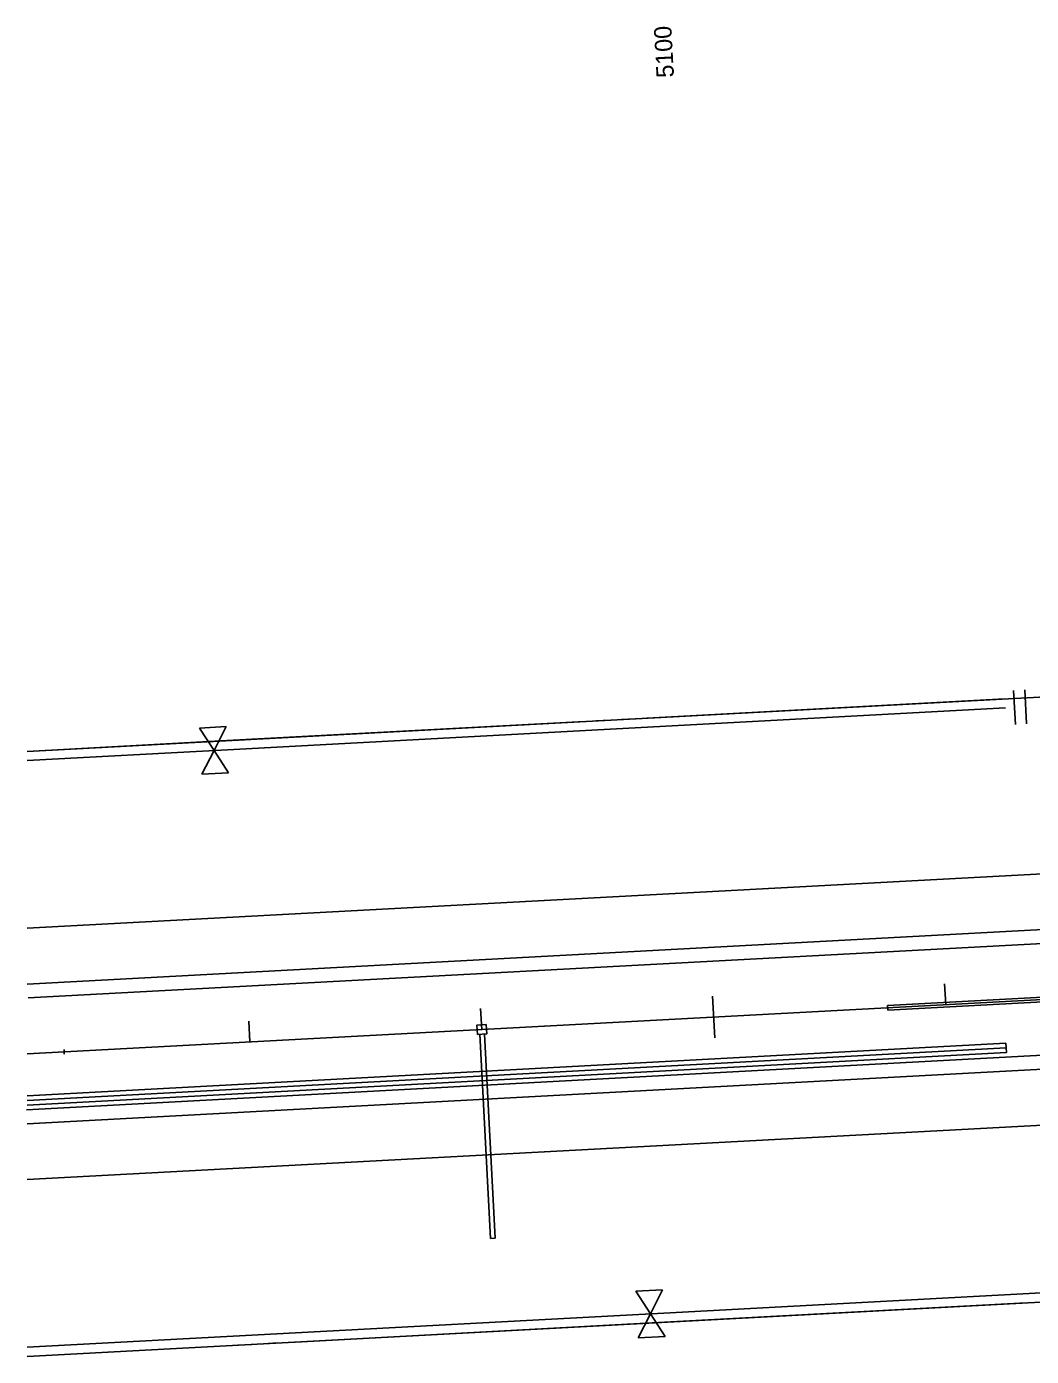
# Model space of a CAD drawing. Extents: x 192699 to 285914, y 194342 to 233219.
# Drawn here: x 260415 to 260847, y 207833 to 208405 of the extents above; entities that cross this region are included whole.
import ezdxf

# ---------------------------------------------------------------- set-up
doc = ezdxf.new("R2010")
doc.units = 0
for name, color, linetype in [('Barrier Wall', 7, 'Continuous'), ('CENT LINE', 7, 'Continuous'), ('CONCRETE', 7, 'Continuous'), ('DRAINAGE', 7, 'Continuous'), ('R-W - CofA', 7, 'Continuous'), ('ROAD', 7, 'Continuous'), ('SHOULDER', 7, 'Continuous'), ('STATIONING1', 7, 'Continuous'), ('WRSF', 7, 'Continuous')]:
    doc.layers.add(name, color=color, linetype=linetype)

msp = doc.modelspace()

# ---------------------------------------------------------------- linework, layer by layer
at = {"layer": 'Barrier Wall'}
for p, q in [((260785.31, 207983.83), (261781.61, 208037.2)), ((260785.41, 207981.83), (261781.72, 208035.21)), ((260785.41, 207981.83), (260785.31, 207983.83))]:
    msp.add_line(p, q, dxfattribs=at)
at = {"layer": 'CENT LINE'}
msp.add_line((260414.99, 207962.99), (266337.19, 208280.27), dxfattribs=at)
at = {"layer": 'CONCRETE'}
for p, q in [((260414.99, 207944.96), (260836.25, 207967.53)), ((260414.99, 207940.95), (260836.47, 207963.54)), ((260836.47, 207963.54), (260836.25, 207967.53))]:
    msp.add_line(p, q, dxfattribs=at)
at = {"layer": 'DRAINAGE'}
for p, q in [((260609.72, 207971.42), (260614.43, 207883.54)), ((260611.72, 207971.52), (260616.42, 207883.65))]:
    msp.add_line(p, q, dxfattribs=at)
msp.add_lwpolyline([(260608.72, 207971.36), (260612.72, 207971.58), (260612.5, 207975.57), (260608.51, 207975.36)], close=True, dxfattribs=at)
for points in [[(260430.92, 207962.84), (260430.82, 207964.83)], [(260614.43, 207883.54), (260616.42, 207883.65)]]:
    msp.add_lwpolyline(points, dxfattribs=at)
at = {"layer": 'R-W - CofA'}
for p, q in [((260839.5, 208119.34), (260840.29, 208104.71)), ((260844.38, 208119.6), (260845.16, 208104.97)), ((260489.07, 208103.21), (260500.56, 208103.82)), ((260495.35, 208093.57), (260489.07, 208103.21)), ((260500.56, 208103.82), (260495.35, 208093.57)), ((260490.13, 208083.31), (260495.35, 208093.57)), ((260495.35, 208093.57), (260501.63, 208083.92)), ((260501.63, 208083.92), (260490.13, 208083.31)), ((260676.86, 207860.87), (260688.48, 207861.49)), ((260683.21, 207851.12), (260676.86, 207860.87)), ((260688.48, 207861.49), (260683.21, 207851.12)), ((260677.94, 207840.75), (260683.21, 207851.12)), ((260683.21, 207851.12), (260689.56, 207841.38)), ((260689.56, 207841.38), (260677.94, 207840.75))]:
    msp.add_line(p, q, dxfattribs=at)
for points in [[(260414.99, 208093.17), (261765.07, 208165.5)], [(260501.1, 208093.87), (260835.99, 208111.82)], [(260681.71, 208107.46), (260835.79, 208115.72)], [(260500.89, 208097.77), (260654.96, 208106.03)], [(260659.91, 208106.29), (260665.86, 208106.61)], [(260670.81, 208106.88), (260676.76, 208107.2)], [(260414.99, 208093.17), (260500.89, 208097.77)], [(260414.99, 208089.26), (260501.1, 208093.87)], [(260414.99, 207832.8), (261881.6, 207911.37)], [(260689.02, 207851.44), (261027.52, 207869.57)], [(260689.23, 207847.49), (260844.96, 207855.84)], [(260414.99, 207836.75), (260689.02, 207851.44)], [(260527.69, 207838.84), (260689.23, 207847.49)], [(260414.99, 207832.8), (260500.65, 207837.39)], [(260505.66, 207837.66), (260511.67, 207837.98)], [(260516.68, 207838.25), (260522.68, 207838.57)]]:
    msp.add_lwpolyline(points, dxfattribs=at)
at = {"layer": 'ROAD'}
for p, q in [((260414.99, 207993.03), (266337.19, 208310.31)), ((260414.99, 207932.94), (266337.19, 208250.22)), ((260414.99, 208017.06), (261718.21, 208086.88)), ((260414.99, 207908.91), (262173, 208003.09))]:
    msp.add_line(p, q, dxfattribs=at)
at = {"layer": 'SHOULDER'}
for p, q in [((260415.32, 207987.04), (266337.51, 208304.32)), ((260414.67, 207938.93), (266336.87, 208256.21))]:
    msp.add_line(p, q, dxfattribs=at)
at = {"layer": 'STATIONING1'}
for points in [[(260809.84, 207993.15), (260810.33, 207984.17)], [(260709.99, 207987.8), (260710.95, 207969.83)], [(260610.13, 207982.45), (260610.61, 207973.47)], [(260510.27, 207977.1), (260510.75, 207968.12)]]:
    msp.add_lwpolyline(points, dxfattribs=at)
at = {"layer": 'WRSF'}
msp.add_line((260414.99, 207942.96), (260836.36, 207965.53), dxfattribs=at)

# ---------------------------------------------------------------- texts
at = {"layer": 'STATIONING1'}
msp.add_text('5100', height=7.5, rotation=93.0667, dxfattribs=at).set_placement((260693.37, 208383.25))

doc.saveas('drawing.dxf')
